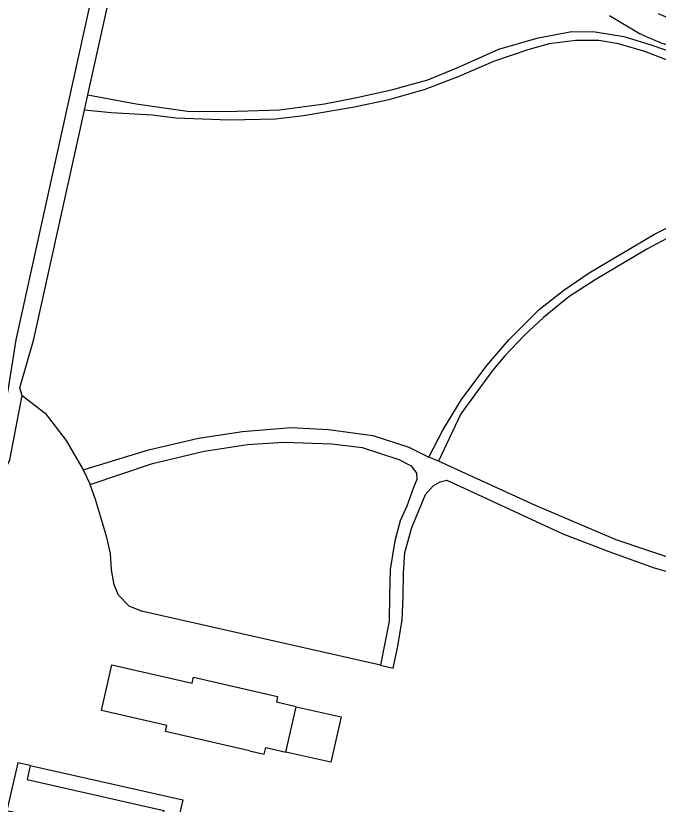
# Model space of a CAD drawing. Extents: x 124000 to 129000, y 395500 to 397503.
# Drawn here: x 128380.3 to 128472.6, y 397083.8 to 397197 of the extents above; entities that cross this region are included whole.
import ezdxf

# ---------------------------------------------------------------- set-up
doc = ezdxf.new("R2010")
doc.units = 0
for name, color, linetype in [('gg-afsc-lijn draadraster', 7, 'Continuous'), ('gg-bbg-bijgebouw', 7, 'Continuous'), ('gg-bbg-hoofdgebouw', 7, 'Continuous'), ('gg-bbg-luifel en loopbrug', 7, 'Continuous'), ('gg-knt-bovenkant onderkant talud', 7, 'Continuous'), ('gg-knt-onverhard', 7, 'Continuous'), ('gg-knt-verharding', 7, 'Continuous')]:
    doc.layers.add(name, color=color, linetype=linetype)

msp = doc.modelspace()

# ---------------------------------------------------------------- linework, layer by layer
at = {"layer": 'gg-afsc-lijn draadraster'}
msp.add_line((128465.59, 397197.1), (128469.96, 397194.47), dxfattribs=at)
msp.add_arc((128483.66, 397222.08), 30.82, 243.6083, 258.1309, dxfattribs=at)
at = {"layer": 'gg-bbg-bijgebouw'}
for p, q in [((128420.57, 397097.78), (128417.74, 397098.42)), ((128419.09, 397091.26), (128420.57, 397097.78)), ((128413.9, 397091.43), (128415.99, 397090.96))]:
    msp.add_line(p, q, dxfattribs=at)
for points in [[(128413.9, 397091.43), (128401.81, 397094.21), (128402.01, 397095.09), (128392.63, 397097.24), (128394.12, 397103.79), (128405.63, 397101.16), (128405.84, 397102.02), (128417.93, 397099.25), (128417.74, 397098.42)], [(128415.99, 397090.96), (128416.21, 397091.92), (128419.09, 397091.26)]]:
    msp.add_lwpolyline(points, dxfattribs=at)
at = {"layer": 'gg-bbg-hoofdgebouw'}
for points in [[(128382.39, 397089.32), (128380.62, 397089.72), (128379.06, 397082.85), (128380.54, 397082.52), (128379.21, 397076.68), (128382.71, 397075.88), (128380.86, 397067.65), (128379.38, 397067.97), (128377.82, 397061.1), (128380.25, 397060.55)], [(128382.39, 397089.32), (128381.94, 397087.31), (128401.58, 397082.85), (128401.11, 397080.79), (128403.38, 397080.25)]]:
    msp.add_lwpolyline(points, dxfattribs=at)
at = {"layer": 'gg-bbg-luifel en loopbrug'}
for points in [[(128420.57, 397097.78), (128427.06, 397096.3), (128425.57, 397089.79), (128419.09, 397091.26)], [(128382.39, 397089.32), (128404.32, 397084.38), (128403.85, 397082.33), (128408.92, 397081.18), (128408.48, 397079.09)]]:
    msp.add_lwpolyline(points, dxfattribs=at)
at = {"layer": 'gg-knt-bovenkant onderkant talud'}
msp.add_arc((128492.75, 397245.34), 52.07, 247.1834, 272.3038, dxfattribs=at)
at = {"layer": 'gg-knt-onverhard'}
msp.add_line((128441, 397133.07), (128439.65, 397133.62), dxfattribs=at)
for points in [[(128390.69, 397185.7), (128397.6, 397184.41), (128405.31, 397183.28), (128412.11, 397183.34), (128418.21, 397183.55), (128424.64, 397184.41), (128429.08, 397185.27), (128434.28, 397186.39), (128439.47, 397187.84), (128443.81, 397189.61), (128449.7, 397192.23), (128455.32, 397193.89), (128460.18, 397194.77), (128463.5, 397194.72), (128467.62, 397194.08), (128471.37, 397192.9), (128476.03, 397191.34)], [(128474.26, 397190.51), (128470.64, 397191.9), (128466.88, 397193.03), (128464.06, 397193.48), (128460.73, 397193.48), (128456.93, 397193.02), (128453.87, 397192.16), (128448.92, 397190.48), (128443.95, 397188.31), (128439.08, 397186.44), (128433.88, 397184.97), (128428.98, 397183.93), (128421.64, 397182.67), (128417.63, 397182.21), (128410.96, 397182.03), (128403.31, 397182.34), (128399.91, 397182.77), (128394.04, 397183.1), (128390.2, 397183.48)], [(128439.65, 397133.62), (128441.64, 397137.51), (128444.34, 397141.89), (128447.98, 397146.79), (128451.19, 397150.52), (128455.46, 397154.86), (128459.04, 397157.64), (128462.66, 397160.09), (128472.06, 397165.68), (128476.56, 397167.98)], [(128474.54, 397165.41), (128470.93, 397163.51), (128463.53, 397159.1), (128459.74, 397156.65), (128456.12, 397153.71), (128453.31, 397151.11), (128450.56, 397148.17), (128448.78, 397146.09), (128444.24, 397139.84), (128441, 397133.07)]]:
    msp.add_lwpolyline(points, dxfattribs=at)
at = {"layer": 'gg-knt-verharding'}
for p, q in [((128390.2, 397183.48), (128390.69, 397185.7)), ((128390, 397131.79), (128391.01, 397129.71)), ((128432.68, 397103.73), (128434.51, 397103.33))]:
    msp.add_line(p, q, dxfattribs=at)
for points in [[(128390.69, 397185.7), (128397.94, 397218.48), (128395.44, 397219.09), (128380.34, 397150.5), (128379.16, 397142.94), (128364.05, 397146.32)], [(128381.25, 397142.5), (128380.93, 397143.57), (128382.93, 397150.58), (128390.2, 397183.48)], [(128363.63, 397061.52), (128364.05, 397063.97), (128363.91, 397064.03), (128378.68, 397131.52), (128379.47, 397133.24), (128381.25, 397142.5)], [(128381.25, 397142.5), (128384.56, 397139.95), (128387.56, 397136.01), (128390, 397131.79)], [(128390, 397131.79), (128399.37, 397134.7), (128406.58, 397136.38), (128412.86, 397137.32), (128419.89, 397137.88), (128425.23, 397137.6), (128431.6, 397136.76), (128436.76, 397135.07), (128439.65, 397133.62)], [(128391.01, 397129.71), (128399.96, 397132.71), (128407.4, 397134.48), (128413.61, 397135.44), (128418.8, 397135.76), (128425.71, 397135.55), (128430.05, 397135.01), (128435.35, 397133.3), (128437.12, 397132.39), (128437.87, 397131.31), (128437.92, 397130.4), (128437.44, 397129.28), (128436.47, 397126.6), (128435.51, 397124.46), (128434.76, 397121.62), (128434.08, 397117.5), (128433.97, 397113.75), (128433.92, 397110.06), (128432.68, 397103.73)], [(128523.89, 397111.41), (128523.03, 397110.5), (128521.16, 397109.86), (128518.43, 397109.43), (128513.97, 397109.42), (128508.03, 397110.71), (128486.77, 397115.64), (128475.47, 397118.74), (128466.53, 397121.73), (128454.96, 397126.66), (128441, 397133.07)], [(128436.01, 397116.99), (128436.21, 397119.95), (128437.19, 397123.53), (128439.15, 397128.28), (128440.28, 397129.53), (128441.26, 397130.08), (128442.21, 397130.3), (128458.89, 397122.59), (128465.47, 397120.07), (128472.01, 397117.72), (128480.25, 397115.36), (128503.12, 397109.92), (128512.93, 397107.44), (128517.75, 397107.18), (128523.64, 397107.87), (128524.61, 397107.55)], [(128432.68, 397103.73), (128398.36, 397111.5), (128396.6, 397112.2), (128395.1, 397113.81), (128394.45, 397115.31), (128394.08, 397117.45), (128393.92, 397119.81), (128393.38, 397122.11), (128392.63, 397124.68), (128391.78, 397127.55), (128391.01, 397129.71)], [(128434.51, 397103.33), (128435.15, 397106.22), (128435.8, 397110.19), (128435.96, 397113.56), (128436.01, 397116.99)]]:
    msp.add_lwpolyline(points, dxfattribs=at)

doc.saveas('drawing.dxf')
